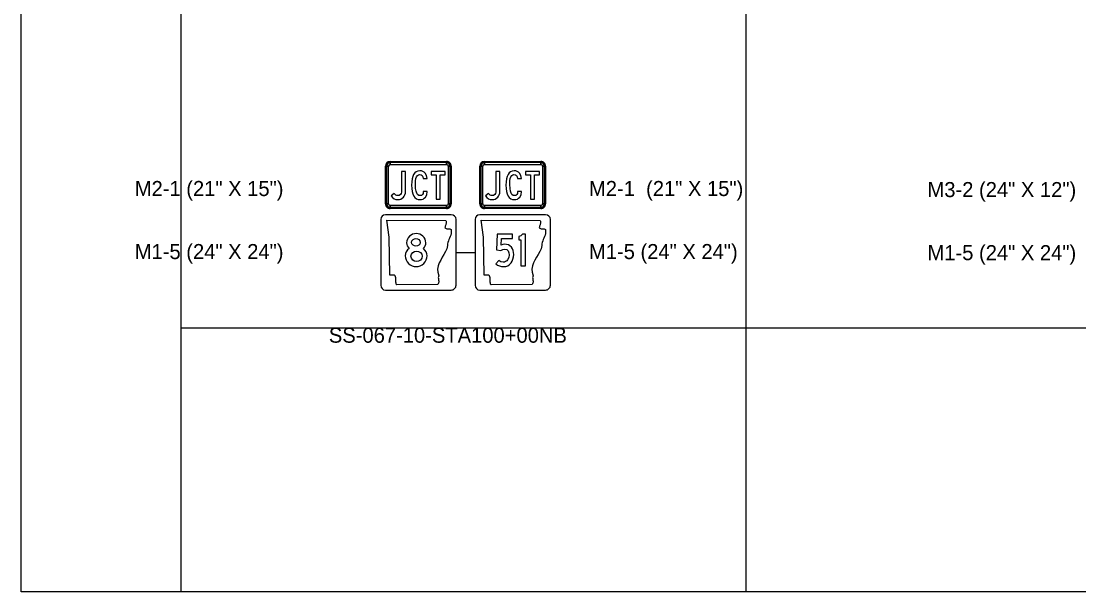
# Model space of a CAD drawing. Extents: x 1001568 to 1002149, y 1840825 to 1841423.
# Drawn here: x 1001886.41 to 1001914.49, y 1841248.13 to 1841263.29 of the extents above; entities that cross this region are included whole.
import ezdxf

# ---------------------------------------------------------------- set-up
doc = ezdxf.new("R2010")
doc.units = 0
for name, color, linetype in [('40', 7, 'Continuous'), ('R_No Plot', 7, 'Continuous'), ('SIGNS', 7, 'Continuous')]:
    doc.layers.add(name, color=color, linetype=linetype)

msp = doc.modelspace()

# ---------------------------------------------------------------- linework, layer by layer
at = {"layer": 'R_No Plot'}
for p, q in [((1001890.65, 1841310.667), (1001890.65, 1841248.127)), ((1001905.65, 1841310.667), (1001905.65, 1841248.127)), ((1001897.955, 1841257.146), (1001898.459, 1841257.146)), ((1001890.65, 1841255.146), (1001982.133, 1841255.146))]:
    msp.add_line(p, q, dxfattribs=at)
msp.add_lwpolyline([(1001886.411, 1841310.667), (1001964.232, 1841310.667), (1001964.232, 1841307.694), (1001968.454, 1841307.694), (1001968.454, 1841306.882), (1001982.133, 1841306.882), (1001982.133, 1841248.127), (1001886.411, 1841248.127)], close=True, dxfattribs=at)
at = {"layer": 'SIGNS'}
for p, q in [((1001896.205, 1841259.562), (1001897.705, 1841259.562)), ((1001896.205, 1841259.479), (1001896.205, 1841259.531)), ((1001897.705, 1841259.531), (1001897.705, 1841259.479)), ((1001898.709, 1841259.562), (1001900.209, 1841259.562)), ((1001898.709, 1841259.479), (1001898.709, 1841259.531)), ((1001900.209, 1841259.531), (1001900.209, 1841259.479)), ((1001896.08, 1841258.437), (1001896.08, 1841259.437)), ((1001896.112, 1841259.437), (1001896.164, 1841259.437)), ((1001897.747, 1841259.437), (1001897.799, 1841259.437)), ((1001897.83, 1841259.437), (1001897.83, 1841258.437)), ((1001898.584, 1841258.437), (1001898.584, 1841259.437)), ((1001898.616, 1841259.437), (1001898.668, 1841259.437)), ((1001900.251, 1841259.437), (1001900.303, 1841259.437)), ((1001900.334, 1841259.437), (1001900.334, 1841258.437)), ((1001896.164, 1841258.437), (1001896.112, 1841258.437)), ((1001896.205, 1841258.344), (1001896.205, 1841258.396)), ((1001897.705, 1841258.396), (1001897.705, 1841258.344)), ((1001897.799, 1841258.437), (1001897.747, 1841258.437)), ((1001898.668, 1841258.437), (1001898.616, 1841258.437)), ((1001898.709, 1841258.344), (1001898.709, 1841258.396)), ((1001900.209, 1841258.396), (1001900.209, 1841258.344)), ((1001900.303, 1841258.437), (1001900.251, 1841258.437)), ((1001897.83, 1841258.146), (1001896.08, 1841258.146)), ((1001897.705, 1841258.312), (1001896.205, 1841258.312)), ((1001900.334, 1841258.146), (1001898.584, 1841258.146)), ((1001900.209, 1841258.312), (1001898.709, 1841258.312)), ((1001895.955, 1841258.021), (1001895.955, 1841256.271)), ((1001897.955, 1841256.271), (1001897.955, 1841258.021)), ((1001898.459, 1841258.021), (1001898.459, 1841256.271)), ((1001900.459, 1841256.271), (1001900.459, 1841258.021)), ((1001895.955, 1841256.271), (1001895.955, 1841256.271)), ((1001896.08, 1841256.146), (1001897.83, 1841256.146)), ((1001898.459, 1841256.271), (1001898.459, 1841256.271)), ((1001898.584, 1841256.146), (1001900.334, 1841256.146))]:
    msp.add_line(p, q, dxfattribs=at)
for points in [[(1001897.705, 1841259.531), (1001896.205, 1841259.531), (1001896.205, 1841259.479), (1001897.705, 1841259.479), (1001897.705, 1841259.531), (1001897.705, 1841259.531)], [(1001900.209, 1841259.531), (1001898.709, 1841259.531), (1001898.709, 1841259.479), (1001900.209, 1841259.479), (1001900.209, 1841259.531), (1001900.209, 1841259.531)], [(1001896.112, 1841259.437), (1001896.112, 1841258.437), (1001896.164, 1841258.437), (1001896.164, 1841259.437), (1001896.112, 1841259.437), (1001896.112, 1841259.437)], [(1001896.237, 1841258.645), (1001896.268, 1841258.603), (1001896.311, 1841258.573), (1001896.359, 1841258.554), (1001896.412, 1841258.548), (1001896.453, 1841258.552), (1001896.492, 1841258.563), (1001896.526, 1841258.583), (1001896.557, 1841258.61), (1001896.582, 1841258.642), (1001896.6, 1841258.678), (1001896.611, 1841258.717), (1001896.615, 1841258.759), (1001896.615, 1841259.298), (1001896.508, 1841259.298), (1001896.508, 1841258.748), (1001896.501, 1841258.712), (1001896.479, 1841258.682), (1001896.448, 1841258.662), (1001896.412, 1841258.655), (1001896.383, 1841258.658), (1001896.357, 1841258.668), (1001896.336, 1841258.685), (1001896.317, 1841258.708)], [(1001897.192, 1841259.107), (1001897.174, 1841259.188), (1001897.136, 1841259.252), (1001897.107, 1841259.278), (1001897.073, 1841259.297), (1001897.034, 1841259.309), (1001896.992, 1841259.312), (1001896.941, 1841259.306), (1001896.898, 1841259.289), (1001896.86, 1841259.259), (1001896.83, 1841259.217), (1001896.807, 1841259.164), (1001896.79, 1841259.098), (1001896.78, 1841259.021), (1001896.777, 1841258.932), (1001896.78, 1841258.842), (1001896.791, 1841258.764), (1001896.808, 1841258.698), (1001896.832, 1841258.644), (1001896.863, 1841258.602), (1001896.902, 1841258.572), (1001896.947, 1841258.554), (1001896.999, 1841258.548), (1001897.042, 1841258.552), (1001897.08, 1841258.564), (1001897.112, 1841258.583), (1001897.14, 1841258.611), (1001897.176, 1841258.677), (1001897.192, 1841258.762), (1001897.085, 1841258.762), (1001897.085, 1841258.75), (1001897.081, 1841258.711), (1001897.066, 1841258.681), (1001897.039, 1841258.661), (1001897.002, 1841258.655), (1001896.965, 1841258.662), (1001896.935, 1841258.684), (1001896.911, 1841258.72), (1001896.894, 1841258.772), (1001896.883, 1841258.847), (1001896.88, 1841258.952), (1001896.883, 1841259.047), (1001896.892, 1841259.112), (1001896.907, 1841259.156), (1001896.928, 1841259.188), (1001896.955, 1841259.207), (1001896.989, 1841259.213), (1001897.026, 1841259.206), (1001897.054, 1841259.187), (1001897.074, 1841259.153), (1001897.085, 1841259.107)], [(1001897.426, 1841258.562), (1001897.533, 1841258.562), (1001897.533, 1841259.206), (1001897.67, 1841259.206), (1001897.67, 1841259.298), (1001897.292, 1841259.298), (1001897.292, 1841259.206), (1001897.426, 1841259.206)], [(1001897.799, 1841258.437), (1001897.799, 1841259.437), (1001897.747, 1841259.437), (1001897.747, 1841258.437), (1001897.799, 1841258.437), (1001897.799, 1841258.437)], [(1001898.616, 1841259.437), (1001898.616, 1841258.437), (1001898.668, 1841258.437), (1001898.668, 1841259.437), (1001898.616, 1841259.437), (1001898.616, 1841259.437)], [(1001898.741, 1841258.645), (1001898.772, 1841258.603), (1001898.815, 1841258.573), (1001898.863, 1841258.554), (1001898.916, 1841258.548), (1001898.957, 1841258.552), (1001898.996, 1841258.563), (1001899.03, 1841258.583), (1001899.061, 1841258.61), (1001899.086, 1841258.642), (1001899.104, 1841258.678), (1001899.115, 1841258.717), (1001899.119, 1841258.759), (1001899.119, 1841259.298), (1001899.012, 1841259.298), (1001899.012, 1841258.748), (1001899.005, 1841258.712), (1001898.984, 1841258.682), (1001898.952, 1841258.662), (1001898.916, 1841258.655), (1001898.887, 1841258.658), (1001898.862, 1841258.668), (1001898.84, 1841258.685), (1001898.821, 1841258.708)], [(1001899.696, 1841259.107), (1001899.678, 1841259.188), (1001899.64, 1841259.252), (1001899.611, 1841259.278), (1001899.577, 1841259.297), (1001899.538, 1841259.309), (1001899.496, 1841259.312), (1001899.445, 1841259.306), (1001899.402, 1841259.289), (1001899.365, 1841259.259), (1001899.335, 1841259.217), (1001899.311, 1841259.164), (1001899.294, 1841259.098), (1001899.284, 1841259.021), (1001899.281, 1841258.932), (1001899.284, 1841258.842), (1001899.295, 1841258.764), (1001899.312, 1841258.698), (1001899.336, 1841258.644), (1001899.367, 1841258.602), (1001899.406, 1841258.572), (1001899.451, 1841258.554), (1001899.503, 1841258.548), (1001899.546, 1841258.552), (1001899.584, 1841258.564), (1001899.617, 1841258.583), (1001899.644, 1841258.611), (1001899.68, 1841258.677), (1001899.696, 1841258.762), (1001899.589, 1841258.762), (1001899.589, 1841258.75), (1001899.585, 1841258.711), (1001899.57, 1841258.681), (1001899.543, 1841258.661), (1001899.507, 1841258.655), (1001899.469, 1841258.662), (1001899.439, 1841258.684), (1001899.415, 1841258.72), (1001899.398, 1841258.772), (1001899.388, 1841258.847), (1001899.384, 1841258.952), (1001899.387, 1841259.047), (1001899.396, 1841259.112), (1001899.411, 1841259.156), (1001899.432, 1841259.188), (1001899.459, 1841259.207), (1001899.493, 1841259.213), (1001899.53, 1841259.206), (1001899.558, 1841259.187), (1001899.578, 1841259.153), (1001899.589, 1841259.107)], [(1001899.93, 1841258.562), (1001900.037, 1841258.562), (1001900.037, 1841259.206), (1001900.174, 1841259.206), (1001900.174, 1841259.298), (1001899.796, 1841259.298), (1001899.796, 1841259.206), (1001899.93, 1841259.206)], [(1001900.303, 1841258.437), (1001900.303, 1841259.437), (1001900.251, 1841259.437), (1001900.251, 1841258.437), (1001900.303, 1841258.437), (1001900.303, 1841258.437)], [(1001896.205, 1841258.344), (1001897.705, 1841258.344), (1001897.705, 1841258.396), (1001896.205, 1841258.396), (1001896.205, 1841258.344), (1001896.205, 1841258.344)], [(1001898.709, 1841258.344), (1001900.209, 1841258.344), (1001900.209, 1841258.396), (1001898.709, 1841258.396), (1001898.709, 1841258.344), (1001898.709, 1841258.344)], [(1001897.685, 1841257.991), (1001897.69, 1841257.972), (1001897.692, 1841257.953), (1001897.691, 1841257.934), (1001897.689, 1841257.915), (1001897.685, 1841257.896), (1001897.68, 1841257.877), (1001897.674, 1841257.858), (1001897.668, 1841257.839), (1001897.663, 1841257.821), (1001897.658, 1841257.803), (1001897.672, 1841257.787), (1001897.69, 1841257.777), (1001897.709, 1841257.773), (1001897.731, 1841257.773), (1001897.752, 1841257.774), (1001897.773, 1841257.774), (1001897.792, 1841257.772), (1001897.808, 1841257.766), (1001897.822, 1841257.754), (1001897.83, 1841257.733), (1001897.83, 1841257.688), (1001897.825, 1841257.645), (1001897.814, 1841257.605), (1001897.799, 1841257.566), (1001897.784, 1841257.528), (1001897.768, 1841257.49), (1001897.753, 1841257.452), (1001897.741, 1841257.412), (1001897.732, 1841257.371), (1001897.73, 1841257.327), (1001897.708, 1841257.244), (1001897.674, 1841257.166), (1001897.634, 1841257.091), (1001897.59, 1841257.016), (1001897.547, 1841256.941), (1001897.509, 1841256.865), (1001897.481, 1841256.787), (1001897.466, 1841256.704), (1001897.47, 1841256.617), (1001897.495, 1841256.523), (1001897.488, 1841256.5), (1001897.485, 1841256.476), (1001897.486, 1841256.452), (1001897.489, 1841256.428), (1001897.492, 1841256.404), (1001897.495, 1841256.381), (1001897.495, 1841256.357), (1001897.492, 1841256.336), (1001897.484, 1841256.314), (1001897.468, 1841256.295), (1001896.385, 1841256.285), (1001896.37, 1841256.305), (1001896.362, 1841256.328), (1001896.358, 1841256.355), (1001896.358, 1841256.383), (1001896.358, 1841256.413), (1001896.359, 1841256.442), (1001896.357, 1841256.471), (1001896.351, 1841256.498), (1001896.34, 1841256.522), (1001896.321, 1841256.543), (1001896.195, 1841256.543), (1001896.177, 1841257.555), (1001896.114, 1841258.001), (1001897.685, 1841257.991), (1001897.685, 1841257.991)], [(1001900.189, 1841257.991), (1001900.194, 1841257.972), (1001900.196, 1841257.953), (1001900.195, 1841257.934), (1001900.193, 1841257.915), (1001900.189, 1841257.896), (1001900.184, 1841257.877), (1001900.178, 1841257.858), (1001900.173, 1841257.839), (1001900.167, 1841257.821), (1001900.162, 1841257.803), (1001900.176, 1841257.787), (1001900.194, 1841257.777), (1001900.213, 1841257.773), (1001900.235, 1841257.773), (1001900.256, 1841257.774), (1001900.277, 1841257.774), (1001900.296, 1841257.772), (1001900.313, 1841257.766), (1001900.326, 1841257.754), (1001900.334, 1841257.733), (1001900.334, 1841257.688), (1001900.329, 1841257.645), (1001900.318, 1841257.605), (1001900.304, 1841257.566), (1001900.288, 1841257.528), (1001900.272, 1841257.49), (1001900.257, 1841257.452), (1001900.245, 1841257.412), (1001900.236, 1841257.371), (1001900.234, 1841257.327), (1001900.212, 1841257.244), (1001900.179, 1841257.166), (1001900.138, 1841257.091), (1001900.094, 1841257.016), (1001900.051, 1841256.941), (1001900.013, 1841256.865), (1001899.985, 1841256.787), (1001899.97, 1841256.704), (1001899.974, 1841256.617), (1001899.999, 1841256.523), (1001899.992, 1841256.5), (1001899.989, 1841256.476), (1001899.99, 1841256.452), (1001899.993, 1841256.428), (1001899.996, 1841256.404), (1001899.999, 1841256.381), (1001899.999, 1841256.357), (1001899.996, 1841256.336), (1001899.988, 1841256.314), (1001899.972, 1841256.295), (1001898.889, 1841256.285), (1001898.874, 1841256.305), (1001898.866, 1841256.328), (1001898.862, 1841256.355), (1001898.862, 1841256.383), (1001898.862, 1841256.413), (1001898.863, 1841256.442), (1001898.861, 1841256.471), (1001898.855, 1841256.498), (1001898.844, 1841256.522), (1001898.826, 1841256.543), (1001898.699, 1841256.543), (1001898.681, 1841257.555), (1001898.618, 1841258.001), (1001900.189, 1841257.991), (1001900.189, 1841257.991)], [(1001899.01, 1841256.844), (1001899.057, 1841256.811), (1001899.107, 1841256.787), (1001899.16, 1841256.774), (1001899.214, 1841256.769), (1001899.274, 1841256.775), (1001899.327, 1841256.793), (1001899.374, 1841256.823), (1001899.415, 1841256.867), (1001899.445, 1841256.914), (1001899.467, 1841256.967), (1001899.48, 1841257.024), (1001899.485, 1841257.087), (1001899.481, 1841257.145), (1001899.469, 1841257.197), (1001899.45, 1841257.243), (1001899.423, 1841257.283), (1001899.386, 1841257.318), (1001899.344, 1841257.343), (1001899.295, 1841257.358), (1001899.24, 1841257.363), (1001899.199, 1841257.356), (1001899.156, 1841257.336), (1001899.165, 1841257.512), (1001899.452, 1841257.512), (1001899.452, 1841257.627), (1001899.051, 1841257.627), (1001899.031, 1841257.211), (1001899.147, 1841257.196), (1001899.196, 1841257.222), (1001899.249, 1841257.231), (1001899.301, 1841257.219), (1001899.339, 1841257.184), (1001899.359, 1841257.138), (1001899.365, 1841257.081), (1001899.355, 1841257.007), (1001899.325, 1841256.945), (1001899.301, 1841256.918), (1001899.272, 1841256.9), (1001899.239, 1841256.888), (1001899.202, 1841256.884), (1001899.144, 1841256.896), (1001899.09, 1841256.931)], [(1001899.674, 1841256.785), (1001899.797, 1841256.785), (1001899.797, 1841257.627), (1001899.716, 1841257.627), (1001899.678, 1841257.586), (1001899.619, 1841257.57), (1001899.619, 1841257.482), (1001899.674, 1841257.482)]]:
    msp.add_lwpolyline(points, close=True, dxfattribs=at)
for points in [[(1001896.08, 1841258.146), (1001896.08, 1841258.146)], [(1001897.83, 1841258.146), (1001897.83, 1841258.146)], [(1001898.584, 1841258.146), (1001898.584, 1841258.146)], [(1001900.334, 1841258.146), (1001900.334, 1841258.146)], [(1001895.955, 1841258.021), (1001895.955, 1841258.021)], [(1001898.459, 1841258.021), (1001898.459, 1841258.021)], [(1001897.088, 1841257.251), (1001897.117, 1841257.284), (1001897.137, 1841257.321), (1001897.149, 1841257.361), (1001897.153, 1841257.404), (1001897.148, 1841257.452), (1001897.134, 1841257.497), (1001897.109, 1841257.538), (1001897.075, 1841257.575), (1001897.035, 1841257.605), (1001896.993, 1841257.626), (1001896.947, 1841257.639), (1001896.898, 1841257.644), (1001896.849, 1841257.639), (1001896.803, 1841257.626), (1001896.761, 1841257.604), (1001896.721, 1841257.573), (1001896.687, 1841257.536), (1001896.663, 1841257.496), (1001896.649, 1841257.452), (1001896.644, 1841257.404), (1001896.648, 1841257.359), (1001896.66, 1841257.318), (1001896.68, 1841257.282), (1001896.709, 1841257.251), (1001896.665, 1841257.211), (1001896.633, 1841257.165), (1001896.615, 1841257.113), (1001896.609, 1841257.056), (1001896.614, 1841256.999), (1001896.63, 1841256.947), (1001896.657, 1841256.899), (1001896.695, 1841256.854), (1001896.74, 1841256.816), (1001896.789, 1841256.79), (1001896.841, 1841256.774), (1001896.898, 1841256.769), (1001896.954, 1841256.774), (1001897.006, 1841256.79), (1001897.055, 1841256.816), (1001897.1, 1841256.854), (1001897.137, 1841256.899), (1001897.164, 1841256.947), (1001897.18, 1841256.999), (1001897.186, 1841257.056), (1001897.179, 1841257.111), (1001897.161, 1841257.162), (1001897.131, 1841257.209), (1001897.088, 1841257.251)], [(1001897.005, 1841257.408), (1001896.995, 1841257.368), (1001896.966, 1841257.337), (1001896.931, 1841257.319), (1001896.891, 1841257.314), (1001896.849, 1841257.319), (1001896.813, 1841257.338), (1001896.783, 1841257.37), (1001896.774, 1841257.411), (1001896.783, 1841257.452), (1001896.813, 1841257.485), (1001896.849, 1841257.505), (1001896.891, 1841257.512), (1001896.932, 1841257.505), (1001896.969, 1841257.485), (1001896.996, 1841257.45), (1001897.005, 1841257.408)], [(1001897.054, 1841257.047), (1001897.043, 1841256.99), (1001897.009, 1841256.943), (1001896.961, 1841256.911), (1001896.906, 1841256.901), (1001896.852, 1841256.911), (1001896.804, 1841256.943), (1001896.769, 1841256.991), (1001896.757, 1841257.047), (1001896.769, 1841257.102), (1001896.804, 1841257.146), (1001896.851, 1841257.172), (1001896.906, 1841257.181), (1001896.961, 1841257.172), (1001897.008, 1841257.146), (1001897.043, 1841257.102), (1001897.054, 1841257.047)], [(1001896.08, 1841256.146), (1001896.08, 1841256.146)], [(1001897.83, 1841256.146), (1001897.83, 1841256.146)], [(1001898.584, 1841256.146), (1001898.584, 1841256.146)], [(1001900.334, 1841256.146), (1001900.334, 1841256.146)]]:
    msp.add_lwpolyline(points, dxfattribs=at)
for centre, radius, start, end in [((1001896.205, 1841259.437), 0.125, 90.0002, 179.9998), ((1001896.205, 1841259.437), 0.0937, 90.0002, 179.9998), ((1001897.705, 1841259.437), 0.125, 0, 90.0002), ((1001897.705, 1841259.437), 0.0937, 0, 90.0002), ((1001898.709, 1841259.437), 0.125, 90.0002, 179.9998), ((1001898.709, 1841259.437), 0.0937, 90.0002, 179.9998), ((1001900.209, 1841259.437), 0.125, 0, 90.0002), ((1001900.209, 1841259.437), 0.0937, 0, 90.0002), ((1001896.205, 1841259.437), 0.0417, 90.0002, 179.9998), ((1001897.705, 1841259.437), 0.0417, 0, 90.0002), ((1001898.709, 1841259.437), 0.0417, 90.0002, 179.9998), ((1001900.209, 1841259.437), 0.0417, 0, 90.0002), ((1001896.205, 1841258.437), 0.125, 179.9998, 270.0001), ((1001896.205, 1841258.437), 0.0937, 179.9998, 270.0001), ((1001896.205, 1841258.437), 0.0417, 179.9998, 270.0001), ((1001897.705, 1841258.437), 0.0937, 270.0001, 0.0003), ((1001897.705, 1841258.437), 0.0417, 270.0001, 0.0003), ((1001897.705, 1841258.437), 0.125, 270.0001, 0.0003), ((1001898.709, 1841258.437), 0.125, 179.9998, 270.0001), ((1001898.709, 1841258.437), 0.0937, 179.9998, 270.0001), ((1001898.709, 1841258.437), 0.0417, 179.9998, 270.0001), ((1001900.209, 1841258.437), 0.0937, 270.0001, 0.0003), ((1001900.209, 1841258.437), 0.0417, 270.0001, 0.0003), ((1001900.209, 1841258.437), 0.125, 270.0001, 0.0003), ((1001896.08, 1841258.021), 0.125, 90.0002, 179.9998), ((1001897.83, 1841258.021), 0.125, 0, 90), ((1001898.584, 1841258.021), 0.125, 90.0002, 179.9998), ((1001900.334, 1841258.021), 0.125, 0, 90), ((1001896.08, 1841256.271), 0.125, 180, 270), ((1001897.83, 1841256.271), 0.125, 270.0001, 0.0003), ((1001898.584, 1841256.271), 0.125, 180, 270), ((1001900.334, 1841256.271), 0.125, 270.0001, 0.0003)]:
    msp.add_arc(centre, radius, start, end, dxfattribs=at)

# ---------------------------------------------------------------- texts
at = {"layer": '40'}
for s, p in [('M2-1 (21" X 15")', (1001889.427, 1841258.643)), ('M2-1  (21" X 15")', (1001901.484, 1841258.643)), ('M3-2 (24" X 12")', (1001910.47, 1841258.615)), ('M1-5 (24" X 24")', (1001889.427, 1841256.968)), ('M1-5 (24" X 24")', (1001901.484, 1841256.968)), ('M1-5 (24" X 24")', (1001910.47, 1841256.939)), ('SS-067-10-STA100+00NB', (1001894.579, 1841254.746))]:
    msp.add_text(s, height=0.4, rotation=0, dxfattribs=at).set_placement(p)

doc.saveas('drawing.dxf')
